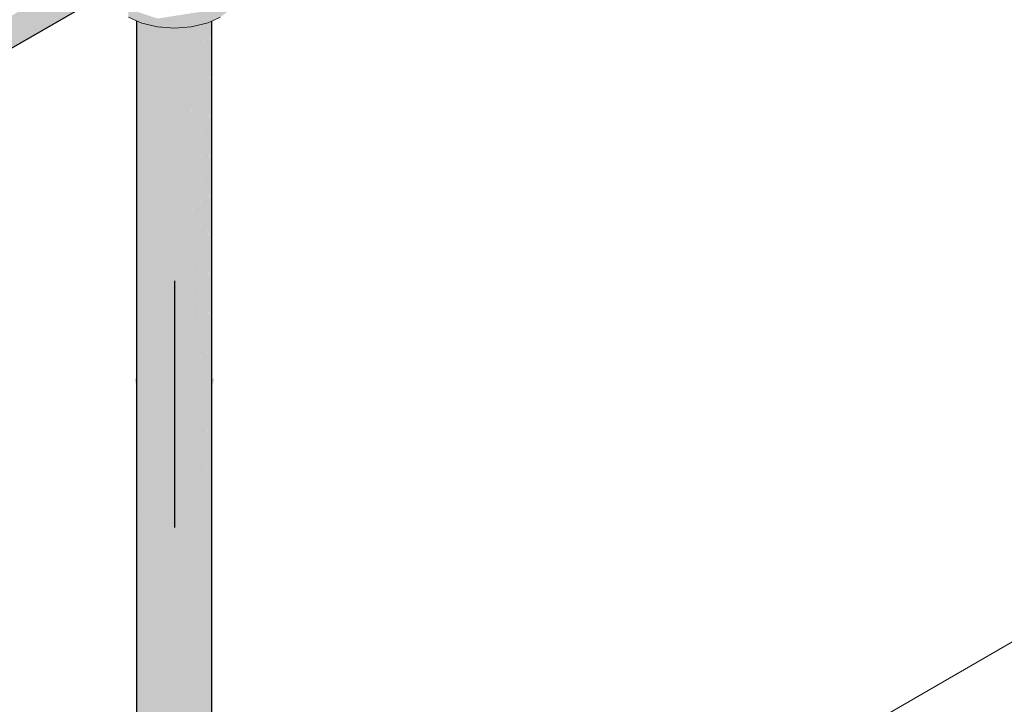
# Model space of a CAD drawing. Header units: millimetres. Extents: x 2 to 902, y -447 to 199.
# Tile 364 of 656: x 76.34 to 77.93, y 92.29 to 93.4. Entities that reach past the tile are written whole.
import ezdxf

# ---------------------------------------------------------------- set-up
doc = ezdxf.new("R2010")
doc.units = ezdxf.units.MM
doc.header["$MEASUREMENT"] = 0
for name, color, linetype, lineweight in [('AF-Condutos', 4, 'Continuous', 25), ('AF-Conexões', 9, 'Continuous', 18), ('AF-Sentido conduto', 9, 'Continuous', 30), ('IFC-Parede-Contorno', 42, 'Continuous', 5), ('IFC-Viga-Contorno', 66, 'Continuous', 5)]:
    doc.layers.add(name, color=color, linetype=linetype, lineweight=lineweight)

msp = doc.modelspace()

# ---------------------------------------------------------------- hatches: boundary and pattern name
at = {"layer": 'AF-Condutos', "linetype": 'Continuous'}
for points in [[(76.52, 93.491), (76.5144, 93.514), (73.7115, 91.8957)], [(76.465, 93.4333), (76.5091, 93.4586), (76.5181, 93.4714), (76.52, 93.491), (76.4452, 93.4478), (76.2426, 93.3308), (73.7171, 91.8727), (76.3062, 93.3505), (76.459, 93.4377), (76.3062, 93.3505), (76.31, 93.3516), (76.3114, 93.3521), (76.4593, 93.4375), (76.3114, 93.3521), (76.31, 93.3516), (76.3062, 93.3505), (73.7152, 91.8531), (76.338, 93.3603)], [(73.7434, 91.8879), (76.52, 93.491), (73.7352, 91.9092), (73.7336, 91.9083), (73.7342, 91.9071), (73.7385, 91.8981), (73.7418, 91.887)], [(76.5091, 93.4586), (76.338, 93.3603), (73.7062, 91.8403), (76.3397, 93.3608)], [(76.6376, 92.1337), (76.6376, 92.1483), (76.6376, 92.2418), (76.6371, 93.4234), (76.6371, 92.244), (76.6371, 92.1491), (76.6371, 92.244), (76.6371, 93.4234), (76.621, 92.3147), (76.6173, 93.4141), (76.5991, 92.4108), (76.6173, 92.1767), (76.6173, 92.331), (76.6184, 92.3262), (76.6187, 92.3246), (76.6184, 92.3262), (76.6173, 92.331), (76.6173, 92.1767), (76.6185, 92.1749), (76.6173, 92.1767), (76.6186, 92.148), (76.6189, 92.1744), (76.6186, 92.148), (76.6173, 92.1767), (76.5991, 92.4108), (76.5954, 92.2072), (76.6173, 92.149), (76.5954, 92.2072), (76.5947, 92.166), (76.5927, 92.0565), (76.6173, 92.0603), (76.6371, 92.0696), (76.6371, 92.1341), (76.6371, 92.0696), (76.6487, 92.0827), (76.6487, 92.1254), (76.6487, 92.133), (76.6487, 92.1932), (76.6487, 92.0827), (76.6488, 92.1927), (76.6487, 93.4365), (76.6385, 92.2377), (76.6371, 93.4234), (76.6377, 92.2412), (76.6378, 92.1481), (76.6377, 92.2412), (76.6371, 93.4234), (76.6376, 92.2418), (76.6376, 92.1483)], [(76.5927, 92.0565), (76.6168, 93.3869), (76.5927, 93.4063), (76.5927, 93.3811)], [(76.5283, 92.0937), (76.5322, 93.395), (76.5283, 93.3967)], [(76.5284, 92.1261), (76.5285, 92.1258), (76.5323, 92.0792), (76.5462, 92.0668), (76.5473, 92.1344), (76.5473, 92.14), (76.5462, 93.3907), (76.5462, 92.1392), (76.5462, 92.134), (76.5462, 92.1392), (76.5462, 93.3907), (76.5459, 93.3908), (76.5328, 92.1291), (76.5328, 92.128), (76.5323, 92.1278), (76.5328, 92.128), (76.5328, 92.1291), (76.5323, 92.1287), (76.5294, 92.1265), (76.5323, 92.1287), (76.5328, 92.1291), (76.5323, 93.395), (76.5322, 93.395)], [(76.5323, 93.394), (76.5328, 92.128), (76.5459, 93.389), (76.5459, 93.3908), (76.5453, 93.3909), (76.545, 93.391), (76.5368, 93.393), (76.5323, 93.395)], [(76.5462, 93.3881), (76.5473, 92.1344), (76.5671, 93.3857), (76.5666, 93.3866), (76.5622, 93.3869), (76.5462, 93.3907)], [(76.5671, 93.3865), (76.5462, 92.0668), (76.5675, 92.0588), (76.5675, 93.3865)], [(76.5671, 93.3857), (76.5671, 93.3865), (76.5666, 93.3866)], [(76.5922, 93.3846), (76.5922, 93.385), (76.5895, 93.3848), (76.5675, 93.3865), (76.5675, 93.3831), (76.5675, 92.0588)], [(76.621, 92.3147), (76.6366, 93.3916), (76.6174, 93.387)], [(76.6483, 93.3944), (76.6483, 93.3957), (76.6422, 93.393), (76.6371, 93.3918), (76.6371, 93.3907), (76.6385, 92.2377)], [(76.65, 92.1244), (76.65, 92.1311), (76.65, 92.1874), (76.65, 93.3964), (76.6499, 93.3964), (76.6487, 93.3958), (76.6488, 92.1927), (76.6487, 92.1329), (76.6487, 92.1254), (76.6487, 92.0827), (76.65, 92.0974)], [(76.5922, 93.385), (76.5675, 92.0588), (76.5927, 92.0565), (76.5927, 93.3851)]]:
    msp.add_hatch(color=151, dxfattribs=at).paths.add_polyline_path(points)
at = {"layer": 'AF-Conexões', "linetype": 'Continuous'}
msp.add_hatch(color=161, dxfattribs=at).paths.add_polyline_path([(76.6948, 93.4456), (76.6948, 93.4592), (76.664, 93.4162), (76.65, 93.4141), (76.5622, 93.4005), (76.5283, 93.4118), (76.5171, 93.4155), (76.5168, 93.4155), (76.515, 93.4149), (76.5283, 93.4103), (76.515, 93.4149), (76.515, 93.4026), (76.5283, 93.405), (76.5368, 93.4066), (76.5283, 93.405), (76.515, 93.4026), (76.5283, 93.3967), (76.5368, 93.393), (76.5622, 93.3869), (76.5895, 93.3848), (76.5895, 93.3984), (76.6422, 93.4066), (76.65, 93.41), (76.65, 93.4013), (76.65, 93.41), (76.6422, 93.4066), (76.5895, 93.3984), (76.6168, 93.4005), (76.5895, 93.3984), (76.5895, 93.3848), (76.6168, 93.3869), (76.6422, 93.393), (76.65, 93.3964), (76.664, 93.4026), (76.6807, 93.4288), (76.6912, 93.4435), (76.6807, 93.4288), (76.664, 93.4026), (76.6807, 93.4152), (76.6912, 93.4299)])
at = {"layer": 'AF-Sentido conduto', "linetype": 'Continuous'}
msp.add_hatch(color=7, dxfattribs=at).paths.add_polyline_path([(76.5895, 92.5756), (76.6542, 92.8171), (76.5248, 92.8171)])

# ---------------------------------------------------------------- linework, layer by layer
at = {"layer": 'AF-Condutos'}
for p, q in [((76.3397, 93.3608), (76.5091, 93.4586)), ((76.5283, 93.3967), (76.5283, 92.0937)), ((76.65, 92.1874), (76.65, 93.3964)), ((73.7062, 91.8403), (76.3397, 93.3608))]:
    msp.add_line(p, q, dxfattribs=at)
at = {"layer": 'AF-Conexões'}
for p, q in [((76.515, 93.4026), (76.5283, 93.3967)), ((76.65, 93.3964), (76.664, 93.4026)), ((76.5283, 93.3967), (76.5368, 93.393)), ((76.5368, 93.393), (76.5622, 93.3869)), ((76.5622, 93.3869), (76.5895, 93.3848)), ((76.5895, 93.3848), (76.6168, 93.3869)), ((76.6168, 93.3869), (76.6422, 93.393)), ((76.6422, 93.393), (76.65, 93.3964))]:
    msp.add_line(p, q, dxfattribs=at)
at = {"layer": 'AF-Sentido conduto'}
msp.add_lwpolyline([(76.5895, 92.9756), (76.5895, 92.5756)], dxfattribs=at)
at = {"layer": 'IFC-Parede-Contorno', "color": 7, "lineweight": 5}
msp.add_line((66.543, 85.8062), (82.014, 94.7384), dxfattribs=at)
at = {"layer": 'IFC-Viga-Contorno', "lineweight": 5}
msp.add_line((68.0063, 86.651), (80.6195, 93.9332), dxfattribs=at)

doc.saveas('drawing.dxf')
